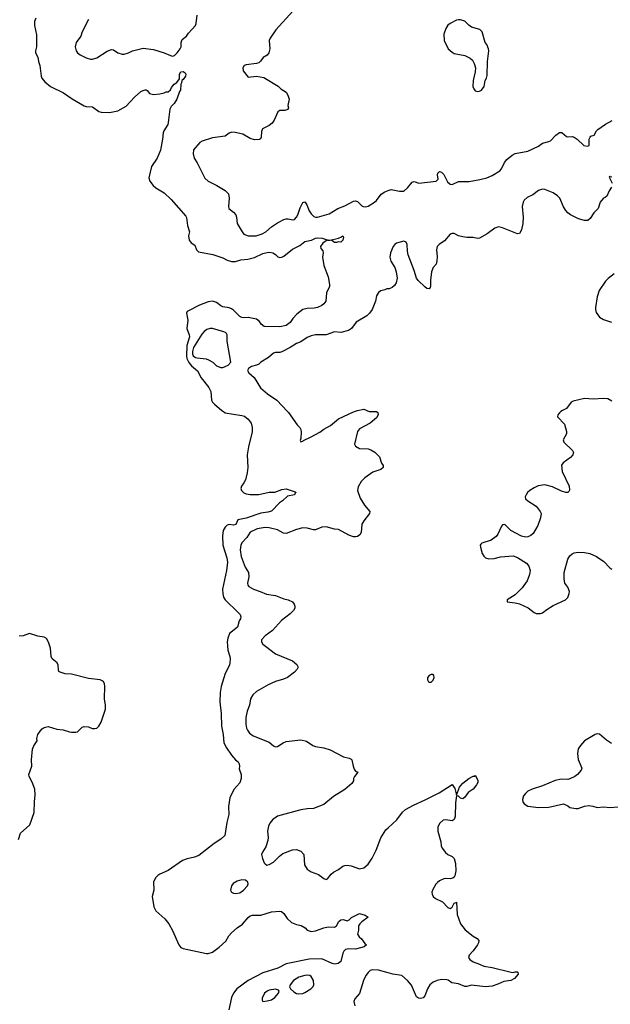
# Model space of a CAD drawing. Header units: inches. Extents: x 2001573 to 2220545, y 644482 to 846830.
# Tile 698 of 755: x 2186496 to 2192114, y 764364 to 773727. Entities that reach past the tile are written whole.
import ezdxf

# ---------------------------------------------------------------- set-up
doc = ezdxf.new("R2010")
doc.units = ezdxf.units.IN
doc.header["$MEASUREMENT"] = 0
for name, color, linetype in [('C1786', 7, 'Continuous'), ('C1787', 7, 'Continuous'), ('C1796', 7, 'Continuous'), ('C1797', 7, 'Continuous')]:
    doc.layers.add(name, color=color, linetype=linetype)

msp = doc.modelspace()

# ---------------------------------------------------------------- linework, layer by layer
at = {"layer": 'C1786', "color": 5}
for points, elevation in [([(2188433.6, 770000), (2188450, 769988.7), (2188610, 769964.2), (2188635.6, 769955.6), (2188668.8, 769928.9), (2188697.3, 769890), (2188706.8, 769850), (2188706.8, 769806.8), (2188674, 769666), (2188661.5, 769590), (2188666, 769470), (2188661.6, 769418.4), (2188642.8, 769350), (2188630, 769322.9), (2188606.7, 769290), (2188600.4, 769270), (2188606, 769250), (2188629.1, 769229.1), (2188650, 769219.5), (2188690, 769212), (2188770, 769210.4), (2188870, 769232.7), (2188924.8, 769235.2), (2188990, 769259.1), (2189030, 769266.8), (2189118, 769238), (2189124.7, 769230), (2189116.3, 769223.7), (2189110, 769209.6), (2189043.1, 769196.9), (2188997.3, 769150), (2188967.4, 769132.6), (2188890, 769054.7), (2188856.7, 769043.3), (2188790, 769033.3), (2188650, 768985.9), (2188571.3, 768970), (2188553.3, 768926.7), (2188530, 768921.6), (2188490, 768927.8), (2188470, 768921.6), (2188450, 768902), (2188432.9, 768870), (2188425.5, 768814.5), (2188428.3, 768730), (2188467.7, 768610), (2188471.6, 768568.4), (2188464.7, 768490), (2188424.5, 768310), (2188427.1, 768267.1), (2188436.5, 768236.5), (2188451.2, 768211.2), (2188575.5, 768090), (2188593, 768070), (2188600.5, 768050), (2188598, 768030), (2188585.5, 768010), (2188566.7, 767950), (2188493.4, 767890), (2188475.9, 767844.1), (2188470.3, 767810), (2188471.7, 767771.7), (2188477.1, 767730), (2188496.3, 767670), (2188499.1, 767650), (2188495.5, 767610), (2188490.5, 767590), (2188450.7, 767510), (2188413.8, 767386.2), (2188402, 767330), (2188399.5, 767240.5), (2188411.7, 767130), (2188417.1, 767010), (2188432.4, 766930), (2188438, 766850), (2188462.3, 766802.3), (2188512.5, 766732.5), (2188548.3, 766688.3), (2188574, 766670), (2188584.9, 766650), (2188588, 766630), (2188584.4, 766604.4), (2188602, 766550), (2188602.4, 766510), (2188590, 766469.4), (2188534.1, 766405.9), (2188494.1, 766325.9), (2188484.1, 766244.1), (2188487.3, 766170), (2188466.2, 766093.8), (2188448.2, 765970), (2188410, 765933.6), (2188346.4, 765893.6), (2188199.5, 765780.5), (2188157.6, 765762.4), (2188090, 765748), (2188044, 765730), (2187910, 765635.6), (2187830, 765601.6), (2187810.7, 765590), (2187790.6, 765570), (2187770.6, 765530), (2187772.4, 765450), (2187755.8, 765390), (2187772.3, 765292.3), (2187792.5, 765252.5), (2187875.6, 765175.6), (2187914, 765130), (2187950, 765066.8), (2188010, 764930.7), (2188030, 764905.5), (2188050, 764895.8), (2188271.9, 764848.1), (2188290, 764848), (2188330, 764860.4), (2188393.4, 764906.6), (2188456, 764964), (2188486.1, 765013.9), (2188510, 765043), (2188564.5, 765090), (2188614.6, 765125.4), (2188670, 765190.3), (2188690, 765205.7), (2188710, 765212.6), (2188790, 765212.4), (2188890, 765243.7), (2188970, 765250.4), (2188988, 765248), (2189010, 765227.3), (2189040.4, 765180.4), (2189082.2, 765142.2), (2189130, 765123.7), (2189173.8, 765113.8), (2189210.3, 765090.3), (2189230.3, 765070.3), (2189270, 765057.6), (2189310, 765062.6), (2189390, 765092.2), (2189430, 765101.1), (2189490, 765098.4), (2189511, 765109), (2189533.3, 765150), (2189550, 765168.4), (2189571.8, 765171.8), (2189610, 765158.8), (2189618.6, 765161.4), (2189630, 765166), (2189654, 765190), (2189730, 765226), (2189782, 765210), (2189811.6, 765191.6), (2189750, 765149.3), (2189730.7, 765130), (2189720.5, 765110), (2189719.1, 765070), (2189710.6, 765030), (2189724.9, 765004.9), (2189746.6, 764986.6), (2189780.7, 764940.7), (2189794, 764930), (2189774, 764910), (2189690, 764889.5), (2189628.3, 764891.7), (2189596.3, 764883.7), (2189581, 764870), (2189570.8, 764850), (2189550.8, 764770), (2189527.1, 764752.9), (2189493.4, 764746.6), (2189470, 764751.8), (2189370, 764796.5), (2189250, 764792.2), (2189030.2, 764749.8), (2188952.8, 764707.2), (2188810, 764663.6), (2188668.1, 764591.9), (2188560.7, 764510), (2188529.3, 764470), (2188510.2, 764430), (2188486.2, 764310)], 260), ([(2189890.8, 770000), (2189902.8, 769990), (2189907.3, 769970), (2189890, 769939.3), (2189830, 769889.5), (2189730, 769835.1), (2189710.5, 769810), (2189682.6, 769690), (2189690.4, 769670), (2189728.5, 769648.5), (2189810, 769646), (2189837, 769636.9), (2189874.2, 769614.2), (2189918.8, 769570), (2189938.8, 769510), (2189953.2, 769486.8), (2189953.4, 769470), (2189930.6, 769450), (2189856.7, 769423.3), (2189778, 769370), (2189745.8, 769334.2), (2189715.2, 769284.8), (2189709.1, 769250), (2189736.3, 769176.3), (2189777.1, 769110), (2189827.3, 769050), (2189824, 769030), (2189770, 768960.7), (2189751.7, 768930), (2189743.2, 768850), (2189730.8, 768829.2), (2189710, 768813.5), (2189690, 768807.7), (2189670, 768808.8), (2189626.3, 768826.3), (2189530, 768877.6), (2189490, 768882.9), (2189410, 768905.1), (2189370, 768901.6), (2189310, 768874.5), (2189290, 768874.5), (2189230, 768892), (2189190, 768893.6), (2189130, 768879.1), (2189030, 768840.4), (2189004.6, 768844.6), (2188950, 768876.8), (2188870, 768896.1), (2188830, 768897.6), (2188755.9, 768884.1), (2188690, 768852.9), (2188656.1, 768803.9), (2188608.9, 768751.1), (2188600.7, 768730), (2188594.3, 768685.7), (2188602.4, 768622.4), (2188641.7, 768521.7), (2188671.4, 768470), (2188674.9, 768430), (2188663.1, 768370), (2188666, 768350), (2188676.9, 768336.9), (2188719.1, 768310), (2188784, 768290), (2188844.8, 768264.8), (2188930, 768251.9), (2189010, 768220.8), (2189050.8, 768210), (2189090, 768192.2), (2189108.2, 768170), (2189114.9, 768150), (2189112.4, 768130), (2189102, 768110), (2189070, 768076.9), (2188985.7, 768014.3), (2188901, 767919), (2188830, 767866.6), (2188796.3, 767830), (2188796.3, 767810), (2188810.5, 767790), (2188833, 767770), (2188930, 767696), (2189090.8, 767630), (2189134, 767594), (2189144, 767570), (2189136.4, 767550), (2189110, 767522), (2189042.8, 767470), (2189005.5, 767454.5), (2188930, 767433), (2188858.6, 767401.4), (2188750, 767338.7), (2188713.8, 767306.2), (2188692.8, 767267.3), (2188682.4, 767210), (2188659.3, 767150), (2188647.7, 767090), (2188647.7, 767027.7), (2188655.2, 766990), (2188664.4, 766970), (2188683.4, 766943.4), (2188717.4, 766917.4), (2188870, 766855.6), (2188910, 766822.6), (2188930, 766812.9), (2188950, 766814.9), (2189003.5, 766850), (2189030, 766861.5), (2189170, 766878.5), (2189225.9, 766865.8), (2189285.1, 766825.1), (2189310, 766814), (2189390, 766802.6), (2189450, 766785.3), (2189577.2, 766717.2), (2189630, 766706), (2189650, 766695.5), (2189655.5, 766690), (2189667, 766627), (2189678.5, 766598.5), (2189690, 766582), (2189712, 766570), (2189682, 766530), (2189672, 766510), (2189671.1, 766488.9), (2189656.9, 766463.1), (2189590, 766406), (2189481.4, 766338.6), (2189390, 766262.7), (2189290, 766226), (2189230, 766222), (2189171.9, 766211.9), (2188950, 766152.3), (2188900.9, 766119.1), (2188875.1, 766084.9), (2188862, 766058), (2188854.9, 766010), (2188861.1, 765950), (2188857.8, 765922.3), (2188837.7, 765862.3), (2188804.9, 765810), (2188798, 765790), (2188805.5, 765750), (2188820.7, 765710), (2188830, 765698.8), (2188848.2, 765688.2), (2188870, 765693.4), (2188910, 765716.4), (2188966.3, 765773.7), (2189000.5, 765799.5), (2189090, 765831.7), (2189130, 765835.3), (2189170, 765820.5), (2189200.5, 765790), (2189205.7, 765690), (2189230.4, 765650), (2189270, 765622.6), (2189338.7, 765598.7), (2189390, 765558.8), (2189410, 765551), (2189424, 765556), (2189458.9, 765601.1), (2189481, 765619), (2189530, 765644.9), (2189570, 765677.1), (2189590, 765683.8), (2189610, 765686), (2189650, 765680.5), (2189730, 765653.4), (2189770, 765663), (2189810, 765696.3), (2189850, 765754), (2189886, 765830), (2189932.9, 765947.1), (2189977.7, 766022.3), (2190000, 766042.4)], 280), ([(2189043.4, 770000), (2189052.7, 769990), (2189135.6, 769875.6), (2189160.7, 769850), (2189170.7, 769830), (2189174.4, 769805.6), (2189171.1, 769748.9), (2189165.4, 769725.4), (2189170, 769714), (2189190, 769718), (2189195.1, 769724.9), (2189270, 769758.7), (2189350, 769803.7), (2189390, 769833), (2189451.7, 769868.3), (2189528.1, 769931.9), (2189670, 769996.3), (2189680.3, 770000)], 280), ([(2186484.5, 765930), (2186505.6, 765990), (2186594, 766070), (2186633.6, 766186.4), (2186637.4, 766290), (2186644.7, 766355.2), (2186642, 766410), (2186616.4, 766476.4), (2186585.6, 766530), (2186582.9, 766550), (2186611.8, 766630), (2186608.1, 766690), (2186619.7, 766790), (2186630, 766822.8), (2186661.2, 766870), (2186659, 766890), (2186669.3, 766930), (2186690, 766962.8), (2186710, 766984), (2186730, 766997.3), (2186766.4, 767006.4), (2186850, 766979.1), (2186910, 766975.5), (2186970, 766953.4), (2186990, 766950.7), (2187029.2, 766950.8), (2187044.7, 766955.3), (2187090, 766998), (2187110, 767004.7), (2187150, 767001), (2187187, 766987), (2187210, 766985.3), (2187230, 766990.4), (2187250, 767008.7), (2187270, 767046.4), (2187311.6, 767170), (2187313.2, 767210), (2187302.8, 767270), (2187305.4, 767390), (2187303, 767410), (2187292.1, 767432.1), (2187262, 767450), (2187150, 767463.5), (2186990, 767503.1), (2186930, 767505.1), (2186881.1, 767521.1), (2186869.8, 767529.8), (2186864.5, 767544.5), (2186861.2, 767590), (2186852.7, 767610), (2186804.1, 767650), (2186797, 767670), (2186789.8, 767750), (2186770, 767806.6), (2186750, 767843.6), (2186730, 767855.3), (2186670, 767863.1), (2186590, 767889.7), (2186530, 767867.4), (2186490, 767865.4)], 260), ([(2190000, 764662.9), (2189910, 764688), (2189850, 764692.2), (2189830, 764684.2), (2189810, 764665.6), (2189790, 764637.6), (2189766, 764590), (2189730, 764465.2), (2189684.4, 764415.6), (2189673.4, 764390), (2189684.9, 764350)], 280)]:
    msp.add_lwpolyline(points, dxfattribs=dict(at, elevation=elevation))
at = {"layer": 'C1786', "color": 5, "elevation": 280}
for points in [[(2188610, 765547.8), (2188564, 765536), (2188527.5, 765512.5), (2188510.7, 765490), (2188501, 765450), (2188511.3, 765430), (2188530, 765420.7), (2188550, 765418), (2188590, 765424.4), (2188624.5, 765450), (2188662, 765490), (2188669.5, 765510), (2188665.1, 765525.1), (2188643, 765543)], [(2189230, 764640.9), (2189210, 764638.8), (2189150, 764623.1), (2189101.7, 764590), (2189070.4, 764550), (2189064, 764530), (2189072, 764512), (2189102.8, 764482.7), (2189130, 764466.5), (2189150, 764462), (2189190, 764467.3), (2189210, 764475), (2189266.3, 764510), (2189287.7, 764532.3), (2189294, 764550), (2189292.6, 764590), (2189270, 764629.6), (2189256.6, 764636.6)], [(2188930, 764506.6), (2188870, 764498), (2188850, 764489.6), (2188824.4, 764470), (2188803.5, 764423.5), (2188802, 764402), (2188810, 764392), (2188850, 764395.5), (2188890, 764406.7), (2188923.7, 764430), (2188943.7, 764450), (2188958, 764470), (2188964, 764490), (2188957.5, 764497.5)]]:
    msp.add_lwpolyline(points, close=True, dxfattribs=at)
at = {"layer": 'C1787', "color": 5}
for points, elevation in [([(2186650, 773740.9), (2186638, 773710), (2186637.4, 773670), (2186655.8, 773584.2), (2186656.9, 773470), (2186646.7, 773430), (2186648, 773410), (2186670.4, 773370), (2186675.5, 773330), (2186688.2, 773290), (2186700.5, 773190), (2186708, 773170), (2186734.4, 773134.4), (2186790, 773092.7), (2186914, 773030), (2186995.6, 772975.6), (2187108.6, 772908.6), (2187130, 772902.4), (2187190, 772898), (2187250, 772854), (2187270, 772847.3), (2187350, 772844), (2187430, 772860.7), (2187510, 772902.8), (2187589, 772990), (2187650, 773042.8), (2187670, 773054.8), (2187690, 773061), (2187698.8, 773058.8), (2187710, 773052), (2187730, 773026), (2187770, 773014.8), (2187830, 773021), (2187869.1, 773030.9), (2187890, 773042), (2187910, 773041), (2187930, 773061), (2187939.6, 773080.4), (2187966.2, 773113.8), (2187990, 773130.7), (2188016.5, 773163.5), (2188018, 773210), (2188028.6, 773231.4), (2188050, 773234.4), (2188070, 773220.7), (2188075.3, 773210), (2188074.4, 773190), (2188050, 773157.2), (2188038, 773150), (2188034.8, 773125.2), (2188027.9, 773112.1), (2188024.7, 773055.3), (2188015.3, 773044.7), (2187990.2, 772970), (2187964.6, 772930), (2187937.4, 772902.6), (2187924.8, 772875.2), (2187910.2, 772749.8), (2187904.6, 772730), (2187868.8, 772671.2), (2187861.6, 772650), (2187855.6, 772590), (2187834.6, 772485.4), (2187805.1, 772410), (2187749.3, 772330), (2187723.6, 772223.6), (2187735.3, 772190), (2187764.9, 772150), (2187790, 772128.7), (2187870, 772079.5), (2187938.3, 772018.3), (2188077.3, 771857.3), (2188084.4, 771844.4), (2188093.6, 771770), (2188112.9, 771710), (2188103.5, 771670), (2188108.4, 771630), (2188126.2, 771606.2), (2188162, 771582), (2188177.8, 771537.8), (2188198.2, 771518.2), (2188332.4, 771492.4), (2188430, 771461.7), (2188470, 771440.8), (2188510, 771426.9), (2188550, 771428.4), (2188598.4, 771441.6), (2188666, 771450), (2188730, 771465.3), (2188810, 771503.2), (2188850, 771514.3), (2188875.3, 771515.3), (2188902.8, 771510), (2188930, 771494), (2188952.9, 771472.9), (2188970, 771466.7), (2188988.6, 771468.5), (2189010, 771478), (2189090, 771545.7), (2189160.1, 771580), (2189210, 771617.4), (2189271.2, 771628.8), (2189310, 771648), (2189330, 771652.9), (2189374, 771650), (2189431, 771631), (2189450, 771630.8), (2189529.6, 771650.4), (2189558, 771662), (2189570, 771672), (2189578, 771658), (2189571.3, 771630), (2189552, 771610), (2189530, 771615.3), (2189510, 771609), (2189490.7, 771609.3), (2189465.6, 771625.6), (2189430, 771629.3), (2189410, 771624), (2189379.3, 771600.7), (2189356.3, 771570), (2189362, 771550), (2189379.3, 771530), (2189382, 771510), (2189376.1, 771470), (2189387.8, 771390), (2189430, 771281), (2189443.1, 771210), (2189444.4, 771190), (2189416, 771130), (2189408.7, 771050), (2189390, 771026), (2189370, 771009.6), (2189330, 770989.3), (2189296.7, 770983.3), (2189230, 770980.3), (2189190.2, 770969.8), (2189134.1, 770925.9), (2189095.6, 770884.4), (2189070, 770848.2), (2189030, 770819.8), (2188970, 770805.1), (2188822, 770810), (2188792.3, 770830), (2188776.4, 770856.4), (2188750, 770878.4), (2188670, 770894.3), (2188630, 770891.3), (2188610, 770894.7), (2188590, 770903), (2188530, 770965.1), (2188510, 770977.8), (2188490, 770986), (2188430, 770997.8), (2188410, 771007), (2188370, 771036.2), (2188330, 771050.7), (2188290, 771045.3), (2188207.9, 771012.2), (2188100.6, 770959.4), (2188089.5, 770950.5), (2188084.6, 770935.4), (2188095.3, 770870), (2188086.9, 770790), (2188109.6, 770730), (2188110.5, 770710), (2188087.1, 770630), (2188083, 770530), (2188086.1, 770506.1), (2188105.6, 770465.6), (2188130, 770435.8), (2188187.4, 770387.4), (2188222.2, 770322.2), (2188295, 770230), (2188313.5, 770190), (2188321.5, 770110), (2188331.2, 770091.2), (2188350, 770070.4), (2188419.1, 770010), (2188433.6, 770000)], 260), ([(2187150.3, 773729.7), (2187090.4, 773610), (2187076.4, 773570), (2187033.4, 773510), (2187025.5, 773470), (2187033, 773430), (2187047.7, 773410), (2187071.7, 773391.7), (2187130, 773364.4), (2187170, 773352.7), (2187190, 773352.7), (2187230, 773365.5), (2187330, 773426), (2187370, 773444.7), (2187390, 773441), (2187430.5, 773410.5), (2187470, 773399.1), (2187490, 773398), (2187530, 773410.5), (2187569.7, 773430.3), (2187670, 773457), (2187770, 773443.1), (2187872.1, 773412.1), (2187930, 773385.7), (2187950, 773380.9), (2187970, 773385.5), (2187994.7, 773410), (2188022, 773450), (2188031, 773470), (2188032.8, 773510), (2188041.7, 773538.3), (2188082.7, 773570), (2188101.2, 773598.9), (2188168.5, 773671.5), (2188175.4, 773690), (2188183.1, 773770)], 280), ([(2189093.1, 773806.9), (2188932.4, 773630), (2188877.4, 773550), (2188867.8, 773530), (2188875.8, 773450), (2188867.4, 773412.6), (2188850.3, 773390), (2188813.1, 773366.9), (2188787.6, 773332.4), (2188770, 773317.2), (2188750, 773310.7), (2188650, 773298), (2188632.4, 773290), (2188619.5, 773270), (2188621.7, 773241.7), (2188670, 773178.8), (2188749.7, 773190.3), (2188818, 773178), (2188954.6, 773094.6), (2188978.8, 773070), (2189030, 773036.3), (2189047.7, 773010), (2189059.1, 772970), (2189048.3, 772911.7), (2189052.7, 772890), (2189048, 772872), (2189018, 772862), (2188970, 772864.5), (2188950.7, 772850), (2188918, 772770), (2188897.3, 772742.7), (2188870, 772721.3), (2188805.5, 772690), (2188796.1, 772663.9), (2188794.4, 772610), (2188785.7, 772594.3), (2188774, 772586), (2188730, 772583.5), (2188690, 772598), (2188617.5, 772637.5), (2188545.1, 772654.9), (2188510, 772655.8), (2188490, 772647.8), (2188450, 772619.7), (2188330, 772601.7), (2188230.8, 772570), (2188210, 772557.6), (2188150.6, 772490), (2188146.7, 772450), (2188157.1, 772410), (2188185.5, 772365.5), (2188258.5, 772218.5), (2188290.5, 772190.5), (2188371.3, 772150), (2188450, 772102), (2188484, 772070), (2188490.4, 772030), (2188484, 771950), (2188486.8, 771930), (2188530, 771897.3), (2188552.7, 771870), (2188559.3, 771850), (2188564.4, 771790), (2188612.7, 771710), (2188630, 771688), (2188670, 771670.6), (2188746, 771670), (2188804, 771690), (2188838, 771710), (2188890, 771756.4), (2188950, 771795.3), (2189010, 771826.7), (2189030, 771833.4), (2189050, 771834), (2189090, 771823), (2189110, 771825.5), (2189130, 771847.7), (2189142.6, 771870), (2189163.7, 771936.3), (2189190, 771987.3), (2189210, 771993.4), (2189227.4, 771967.4), (2189248.3, 771910), (2189270, 771881.1), (2189295.6, 771855.6), (2189310, 771848.8), (2189330, 771849), (2189440.1, 771879.9), (2189522.7, 771930), (2189590, 771955.2), (2189670, 772002.3), (2189690, 772003.1), (2189710, 771997), (2189750, 771956.4), (2189762.8, 771950), (2189790, 771946.9), (2189810, 771952.2), (2189870, 771990.5), (2189890, 772008.2), (2189933.8, 772066.2), (2189969.2, 772090.8), (2190000, 772101.9)], 280), ([(2190000, 771168.7), (2189990, 771168.7), (2189970, 771159), (2189930, 771149.2), (2189910, 771134), (2189890, 771102), (2189880.3, 771050), (2189850.3, 770970), (2189824.8, 770935.2), (2189799.5, 770910), (2189698.4, 770850), (2189651.1, 770788.9), (2189624, 770770), (2189550, 770752.6), (2189490, 770759.1), (2189410, 770729.8), (2189310, 770731), (2189270, 770721.4), (2189230, 770704.1), (2189170, 770662.7), (2189130, 770648.4), (2189070.4, 770610), (2188990, 770566.9), (2188970, 770561.1), (2188930, 770562), (2188910, 770555.6), (2188864.5, 770515.5), (2188790.7, 770470), (2188770, 770452.3), (2188750, 770440.9), (2188702, 770430), (2188671.3, 770410), (2188664.7, 770390), (2188676, 770370), (2188725.2, 770325.2), (2188787, 770227), (2188852.7, 770170), (2188941.7, 770110), (2189043.4, 770000)], 280), ([(2189680.3, 770000), (2189710, 770010.7), (2189770, 770022), (2189822, 770002), (2189890, 770000.7), (2189890.8, 770000)], 280)]:
    msp.add_lwpolyline(points, dxfattribs=dict(at, elevation=elevation))
at = {"layer": 'C1787', "color": 5, "elevation": 280}
msp.add_lwpolyline([(2188309, 770791), (2188277.8, 770782.2), (2188250, 770760.5), (2188230, 770735.4), (2188150, 770610.8), (2188140.6, 770570), (2188141.1, 770550), (2188147.9, 770530), (2188170, 770513.7), (2188183, 770510), (2188270, 770500.4), (2188293.8, 770493.7), (2188333.7, 770470), (2188370, 770436.4), (2188410, 770418), (2188430, 770419.1), (2188450, 770427.3), (2188479.5, 770440.5), (2188504, 770470), (2188470.8, 770670), (2188468.5, 770728.5), (2188462.2, 770742.3), (2188452.7, 770752.7), (2188438.7, 770758.7), (2188330, 770788.7)], close=True, dxfattribs=at)
at = {"layer": 'C1796', "color": 5}
for points, elevation in [([(2191644.9, 770000), (2191630, 769988.7), (2191616, 769970), (2191611.3, 769950), (2191679.3, 769879.3), (2191699.1, 769810), (2191697.3, 769790), (2191666.8, 769730), (2191670.7, 769710.7), (2191756, 769630), (2191762.8, 769610), (2191758.8, 769590), (2191736.7, 769563.3), (2191665.8, 769514.2), (2191650.8, 769490), (2191657.3, 769430), (2191724, 769290), (2191726.4, 769253.6), (2191721, 769239), (2191710.8, 769229.2), (2191690, 769229.3), (2191650, 769242.7), (2191564.4, 769284.4), (2191490, 769302.9), (2191426.6, 769293.4), (2191390, 769276.2), (2191350, 769249.6), (2191328.1, 769231.8), (2191312.7, 769210), (2191306, 769190), (2191307.7, 769170), (2191330.8, 769150), (2191410, 769100.7), (2191447.3, 769050), (2191456.3, 769030), (2191450.5, 768990), (2191423.4, 768916.6), (2191380.5, 768839.5), (2191359.3, 768820.7), (2191330, 768809.3), (2191310, 768806.6), (2191270, 768815.1), (2191168.2, 768868.2), (2191110, 768925.2), (2191090, 768924), (2191078.8, 768910), (2191045.8, 768834.2), (2191028.1, 768811.9), (2190982.4, 768777.6), (2190892, 768750), (2190881.6, 768738.4), (2190877.3, 768730), (2190879.1, 768710), (2190896.3, 768650), (2190910, 768626), (2190926, 768610), (2190958.4, 768598.4), (2191010, 768602.6), (2191070, 768618.4), (2191190, 768627.3), (2191232.8, 768612.8), (2191318.5, 768558.5), (2191338.8, 768530), (2191350.8, 768490), (2191346, 768450), (2191322.8, 768390), (2191275.2, 768324.8), (2191210, 768259), (2191134, 768210), (2191134, 768190), (2191210, 768183), (2191250, 768170.5), (2191334.1, 768134.1), (2191390, 768090.6), (2191410, 768080.7), (2191450, 768078.8), (2191470, 768086.8), (2191510, 768118.8), (2191570, 768154.8), (2191689.3, 768210.7), (2191710, 768232), (2191724, 768270), (2191725.2, 768290), (2191709.3, 768330), (2191682.9, 768370), (2191675.6, 768410), (2191674, 768470), (2191710, 768597.3), (2191728.1, 768630), (2191750, 768648.8), (2191770, 768657.7), (2191810, 768663.2), (2191870, 768660.8), (2191920.7, 768650), (2191982, 768622), (2192053.9, 768573.9), (2192110, 768515.5), (2192130, 768501.6)], 320), ([(2192124.7, 766844.7), (2192077.1, 766877.2), (2192011.8, 766931.8), (2191990, 766934.3), (2191970, 766929.7), (2191870.2, 766869.8), (2191830, 766825.6), (2191810, 766792.7), (2191803.2, 766750), (2191810, 766692), (2191844.7, 766610), (2191838, 766590), (2191802.8, 766550), (2191776, 766530), (2191730, 766507.3), (2191710, 766501.6), (2191650, 766505.1), (2191590, 766492.6), (2191470, 766441.7), (2191370.8, 766410), (2191330, 766391.3), (2191306.4, 766370), (2191290, 766345.2), (2191280.4, 766310), (2191283, 766290), (2191294, 766270), (2191329.1, 766249.1), (2191430, 766233.8), (2191530, 766239.1), (2191670, 766270.2), (2191710, 766251.7), (2191730, 766235.8), (2191784.8, 766224.8), (2191810, 766226), (2191870, 766246.9), (2191910, 766254.4), (2191949, 766249), (2191990, 766234.4), (2192050, 766240.5), (2192110, 766235.5), (2192190, 766241.6)], 320), ([(2190000, 766042.4), (2190082.8, 766117.2), (2190137.7, 766190), (2190164.6, 766215.4), (2190241.4, 766258.6), (2190352.2, 766307.7), (2190484.9, 766375.1), (2190610, 766454), (2190634.6, 766414.6), (2190650, 766354), (2190679.6, 766430), (2190710, 766466), (2190770, 766510.3), (2190810, 766532.7), (2190825.6, 766534.4), (2190830, 766542), (2190854.9, 766494.9), (2190854, 766474), (2190841.1, 766450), (2190810, 766411.2), (2190763.1, 766376.9), (2190730, 766333.3), (2190710, 766317.6), (2190690, 766322.7), (2190670, 766344), (2190650, 766346), (2190640.8, 766279.2), (2190637.5, 766150), (2190630, 766122), (2190610, 766108), (2190550, 766118.9), (2190525.1, 766114.9), (2190492.7, 766087.3), (2190472.2, 766050), (2190473.7, 766010), (2190503.1, 765910), (2190506.7, 765870), (2190514, 765850), (2190547.1, 765807.1), (2190570, 765788.8), (2190610, 765768.4), (2190630.2, 765750.2), (2190642.7, 765702.6), (2190646.3, 765633.7), (2190634.9, 765585.1), (2190628.2, 765571.8), (2190616.4, 765563.6), (2190590, 765558.4), (2190550, 765561.6), (2190530, 765557.6), (2190490, 765538.3), (2190470, 765522.4), (2190455.1, 765504.9), (2190425.8, 765454.2), (2190416.9, 765430), (2190418.8, 765410), (2190430, 765390.5), (2190451.4, 765371.5), (2190518, 765338), (2190570, 765285.5), (2190590, 765274), (2190611.6, 765288.4), (2190630, 765326), (2190648.9, 765331.1), (2190650, 765334), (2190658, 765218), (2190690.7, 765130.7), (2190733.2, 765073.2), (2190810, 765010.4), (2190846.8, 764990), (2190864, 764970), (2190862, 764950), (2190850, 764929.2), (2190810, 764873.2), (2190770.8, 764830), (2190764.7, 764810), (2190778, 764790), (2190808.7, 764768.7), (2190870, 764746.7), (2190910, 764725.3), (2190990, 764714), (2191170, 764670.4), (2191190, 764667.7), (2191210, 764674), (2191230, 764672.2), (2191234.8, 764670), (2191239.1, 764650), (2191204, 764610), (2191168.8, 764591.1), (2191100.3, 764579.7), (2191045.5, 764554.5), (2190990, 764538), (2190928.4, 764531.6), (2190793.7, 764546.3), (2190750, 764532), (2190730, 764533.3), (2190670, 764558.2), (2190607.7, 764567.7), (2190572.5, 764592.5), (2190557.8, 764597.8), (2190510, 764599.8), (2190468.5, 764591.5), (2190430, 764574.7), (2190398.7, 764550), (2190375.3, 764510), (2190350, 764445.2), (2190333.4, 764426.6), (2190310, 764418.4), (2190290, 764422), (2190270, 764436), (2190224.5, 764544.5), (2190185.1, 764590), (2190130, 764637), (2190046, 764650), (2190000, 764662.9)], 280)]:
    msp.add_lwpolyline(points, dxfattribs=dict(at, elevation=elevation))
at = {"layer": 'C1796', "color": 5, "elevation": 320}
msp.add_lwpolyline([(2190410, 767499.3), (2190391.3, 767490), (2190374.8, 767470), (2190374.8, 767450), (2190386, 767430), (2190390, 767426), (2190410, 767427.3), (2190430, 767446.8), (2190438, 767470), (2190437.2, 767490), (2190430, 767499)], close=True, dxfattribs=at)
at = {"layer": 'C1797', "color": 5, "elevation": 320}
msp.add_lwpolyline([(2190670, 773726), (2190650, 773721.2), (2190591, 773690), (2190570, 773673.2), (2190550, 773644), (2190530.7, 773590), (2190534, 773530), (2190573, 773450), (2190610, 773416.3), (2190630, 773406.4), (2190730, 773384.9), (2190781.1, 773361.1), (2190802.5, 773342.5), (2190820.7, 773310), (2190830.7, 773270), (2190828, 773230), (2190808.4, 773150), (2190806.4, 773090), (2190814.8, 773070), (2190830, 773051), (2190850, 773042.8), (2190870, 773046), (2190890, 773058), (2190913.2, 773090), (2190925.2, 773150), (2190937.2, 773170), (2190943.2, 773196.8), (2190946.6, 773330), (2190958, 773430), (2190956, 773450), (2190939, 773490), (2190924, 773510), (2190894, 773610), (2190872.9, 773632.9), (2190795.5, 773655.5), (2190770, 773673.2), (2190730, 773713.6), (2190690, 773724.5)], close=True, dxfattribs=at)
at = {"layer": 'C1797', "color": 5}
for points, elevation in [([(2190000, 772101.9), (2190030, 772112.7), (2190110, 772096.5), (2190150, 772097), (2190188.9, 772131.1), (2190230, 772180.5), (2190250, 772188.2), (2190293.5, 772173.5), (2190459, 772190), (2190478.4, 772210), (2190469, 772250), (2190472.3, 772267.7), (2190490, 772282), (2190510, 772276.4), (2190530, 772254.9), (2190565.3, 772185.3), (2190590, 772161.7), (2190610, 772159.6), (2190670.6, 772189.4), (2190770.5, 772189.5), (2190874.1, 772205.9), (2190938.4, 772221.6), (2190990, 772244.2), (2191062.4, 772290), (2191078.3, 772310), (2191107.4, 772370), (2191130, 772396.1), (2191180.6, 772439.4), (2191210, 772453.2), (2191330, 772476.2), (2191430, 772524.4), (2191470, 772551.1), (2191531.1, 772568.9), (2191544.2, 772575.8), (2191596.9, 772630), (2191630, 772655), (2191653.3, 772653.3), (2191696.7, 772616.7), (2191710, 772612.4), (2191750, 772616.5), (2191770, 772609.3), (2191799.2, 772590), (2191864, 772530), (2191897.4, 772522.6), (2191911.8, 772530), (2191914.3, 772590), (2191922, 772610), (2191930, 772618), (2191959.3, 772630), (2191982.9, 772670), (2191996.6, 772683.4), (2192067.1, 772732.9), (2192131.7, 772768.3)], 280), ([(2192130, 772228), (2192112.9, 772232.9), (2192110, 772238), (2192104.7, 772230), (2192130.7, 772170.7)], 280), ([(2192125.4, 772134.6), (2192102, 772098), (2192082, 772050), (2192065.4, 772034.6), (2192050, 772028.7), (2192030, 772008.7), (2192018.8, 771990), (2191998.8, 771930), (2191958.8, 771890), (2191924.1, 771835.9), (2191902, 771818), (2191870, 771818.7), (2191812.8, 771832.8), (2191737.2, 771870), (2191710, 771889.5), (2191690, 771913.2), (2191670, 771946), (2191633.7, 772030), (2191613.3, 772053.3), (2191570, 772080.3), (2191490, 772111.1), (2191470, 772114), (2191430, 772102.4), (2191377.2, 772062.8), (2191323.7, 772036.3), (2191294, 772010), (2191284.4, 771990), (2191277, 771950), (2191286.4, 771850), (2191281.6, 771790), (2191270, 771728), (2191250, 771694), (2191230, 771689.4), (2191088.8, 771748.8), (2191050, 771756), (2191016, 771744), (2190941.6, 771690), (2190870, 771649.7), (2190850, 771645.1), (2190810, 771654), (2190750, 771654.2), (2190710, 771660.9), (2190670, 771671.1), (2190627.7, 771692.3), (2190610, 771695.1), (2190592.5, 771687.5), (2190536.4, 771623.6), (2190486.4, 771590), (2190466.5, 771570), (2190461.6, 771538.4), (2190468.9, 771471.1), (2190465.5, 771434.5), (2190456.5, 771403.5), (2190430, 771369.3), (2190414.3, 771330), (2190404.1, 771250), (2190405.1, 771194.9), (2190400.3, 771179.7), (2190390, 771167), (2190370, 771169.7), (2190350, 771185.4), (2190286, 771246), (2190271.4, 771270), (2190250, 771341.2), (2190192.6, 771490), (2190185.7, 771525.7), (2190182.4, 771590), (2190174, 771610), (2190150, 771619.6), (2190079.5, 771600.5), (2190064, 771590), (2190048.2, 771570), (2190023, 771510), (2190016.3, 771470), (2190027.3, 771430), (2190064.9, 771370), (2190076.3, 771330), (2190086, 771270), (2190077, 771223), (2190061.3, 771198.7), (2190039.3, 771180.7), (2190010, 771168.7), (2190000, 771168.7)], 280), ([(2192150, 771309.3), (2192093.5, 771266.5), (2192070, 771241.2), (2192009.2, 771150.8), (2191988.9, 771090), (2191971.9, 770990), (2191972, 770970), (2191981.2, 770941.2), (2192010, 770898), (2192050, 770875.8), (2192124.7, 770850)], 320), ([(2192130, 770099), (2192090, 770121.2), (2192050, 770126), (2191950, 770117), (2191870, 770123.7), (2191759.8, 770100.2), (2191741, 770090), (2191698, 770030), (2191658, 770010), (2191644.9, 770000)], 320)]:
    msp.add_lwpolyline(points, dxfattribs=dict(at, elevation=elevation))

doc.saveas('drawing.dxf')
